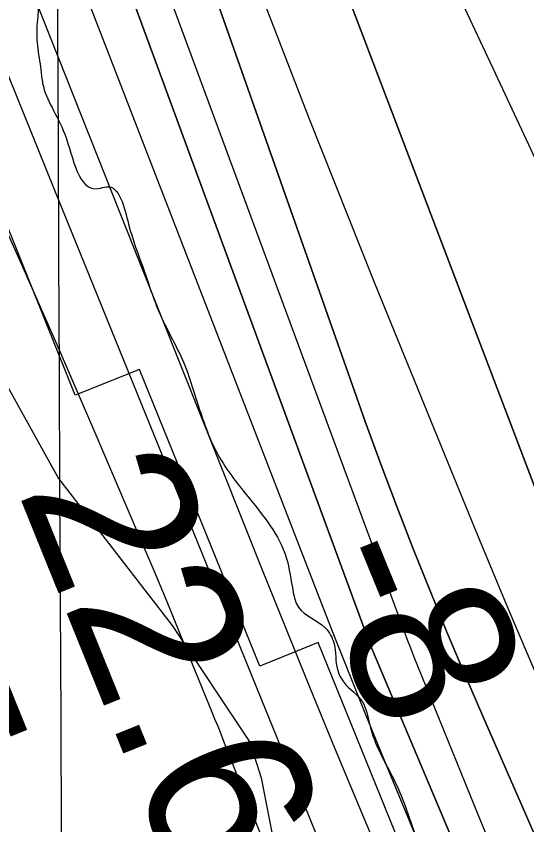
# Model space of a CAD drawing. Extents: x 3424494 to 3462436, y 522220 to 547718.
# Drawn here: x 3439095.3 to 3439305.1, y 542337.5 to 542669.6 of the extents above; entities that cross this region are included whole.
import ezdxf

# ---------------------------------------------------------------- set-up
doc = ezdxf.new("R2010")
doc.units = 0
for name, color, linetype in [('V-GRID-MAJR', 7, 'Continuous'), ('V-RIVR-EDGE', 7, 'Continuous'), ('V-RIVR-RANG', 7, 'Continuous'), ('V-RRAP-RVMT', 7, 'Continuous'), ('V-SITE-VEGE', 7, 'Continuous'), ('V-TOPO-DPTH', 7, 'Continuous'), ('V-TOPO-MINR', 7, 'Continuous'), ('V-TOPO-WATR', 7, 'Continuous')]:
    doc.layers.add(name, color=color, linetype=linetype)

msp = doc.modelspace()

# ---------------------------------------------------------------- linework, layer by layer
at = {"layer": 'V-GRID-MAJR'}
msp.add_spline([(3439178.107, 527657.921), (3439151.673, 533715.78), (3439125.227, 539776.723), (3439098.7800000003, 545837.68), (3439098.767, 545840.7490000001)], degree=3, dxfattribs=at)
at = {"layer": 'V-RIVR-EDGE'}
msp.add_spline([(3438393.423125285, 545837.5690011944), (3438393.605869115, 545836.8732841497), (3438395.0544969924, 545831.3864701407), (3438401.622584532, 545826.618094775), (3438403.802305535, 545821.1294729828), (3438403.783323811, 545813.4529951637), (3438405.216585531, 545801.7518895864), (3438408.4685411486, 545786.390798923), (3438409.178844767, 545777.9814201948), (3438409.1589591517, 545769.9393958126), (3438409.4928695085, 545757.1443622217), (3438410.9243234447, 545744.7121635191), (3438420.2902386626, 545688.7600382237), (3438423.4915763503, 545652.9283400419), (3438428.859076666, 545606.1248216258), (3438430.598228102, 545570.2967390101), (3438432.3735352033, 545549.0905189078), (3438435.9178221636, 545504.1192527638), (3438439.1616427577, 545485.4682430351), (3438444.9570581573, 545463.8865335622), (3438449.3137884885, 545451.8126502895), (3438457.7023777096, 545444.115382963), (3438458.05526979, 545438.9968271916), (3438458.7719006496, 545433.1462744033), (3438463.516774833, 545430.2101513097), (3438470.819571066, 545426.9021544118), (3438472.633745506, 545421.4144365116), (3438472.247409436, 545413.0077694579), (3438471.1055751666, 545394.7331529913), (3438468.146854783, 545380.8496147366), (3438467.7677498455, 545375.3673201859), (3438465.5473537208, 545364.4063466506), (3438464.7837204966, 545351.2484781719), (3438465.8523395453, 545339.9138230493), (3438471.673967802, 545328.9329638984), (3438480.745743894, 545301.8599209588), (3438480.7095882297, 545287.2380584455), (3438482.1383304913, 545273.7092200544), (3438487.217115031, 545257.9780633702), (3438494.1353829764, 545246.9944925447), (3438498.86850657, 545239.3062641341), (3438502.8596903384, 545227.233284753), (3438508.266961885, 545196.5138151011), (3438511.136197, 545174.2082436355), (3438523.4382353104, 545123.0009925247), (3438525.5863201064, 545104.7182410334), (3438525.5700500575, 545098.1384029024), (3438527.724462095, 545082.414477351), (3438530.970994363, 545064.8601073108), (3438530.937550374, 545051.3348844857), (3438530.541271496, 545038.9072052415), (3438527.597013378, 545030.8724119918), (3438526.841515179, 545021.0044625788), (3438528.6240534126, 545002.7226149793), (3438527.4605257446, 544975.6748810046), (3438526.314172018, 544955.572531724), (3438524.8104067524, 544938.7610054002), (3438526.986512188, 544931.8101973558), (3438537.919465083, 544918.2578577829), (3438543.7438050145, 544908.3736383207), (3438545.548940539, 544899.2304547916), (3438545.525439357, 544889.726244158), (3438542.5649111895, 544875.1116127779), (3438542.1686323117, 544862.6839335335), (3438543.6172601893, 544857.1971195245), (3438543.61183684, 544855.0038401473), (3438540.6766176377, 544850.6245125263), (3438539.1909302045, 544841.123917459), (3438540.2532220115, 544827.2304363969), (3438541.691907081, 544817.7226101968), (3438544.951093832, 544805.2858920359), (3438544.9140342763, 544790.29848296), (3438543.3949028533, 544767.2726650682), (3438545.902206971, 544746.4301837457), (3438547.696495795, 544732.9004414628), (3438549.124334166, 544719.0060565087), (3438553.4946228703, 544712.4153716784), (3438557.505692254, 544708.3844166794), (3438557.1347223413, 544706.1920411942), (3438556.0335631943, 544704.3670200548), (3438550.9086801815, 544701.4553020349), (3438550.1586053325, 544693.7806319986), (3438554.4927383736, 544672.5680846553), (3438557.728423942, 544650.6271558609), (3438563.1365993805, 544620.2732327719), (3438569.6631079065, 544598.6897155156), (3438581.954299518, 544543.0959056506), (3438585.194504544, 544522.9827096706), (3438584.7882828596, 544506.5340182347), (3438588.40578504, 544491.17202368), (3438594.9395246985, 544472.5128789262), (3438598.5615463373, 544458.9786171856), (3438598.513640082, 544439.6046493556), (3438598.4774844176, 544424.9827868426), (3438598.0793977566, 544411.8240144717), (3438598.064031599, 544405.6097229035), (3438599.5063322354, 544397.5640829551), (3438604.2177624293, 544381.1027370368), (3438610.372397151, 544356.9612977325), (3438613.2588062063, 544341.6011109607), (3438619.0867617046, 544333.17907775), (3438624.9056782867, 544321.1015789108), (3438628.147691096, 544301.7194760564), (3438628.823646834, 544279.4193279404), (3438634.9900321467, 544260.029993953), (3438634.968338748, 544251.256876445), (3438637.8484205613, 544233.3378637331), (3438638.5370307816, 544216.155367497), (3438645.087040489, 544204.0760608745), (3438650.9086687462, 544193.0952017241), (3438650.8815519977, 544182.1288048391), (3438651.555699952, 544159.0975635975), (3438651.5412376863, 544153.2488185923), (3438652.964556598, 544137.5267008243), (3438657.3176713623, 544123.9906312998), (3438667.1105977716, 544092.8947683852), (3438672.901493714, 544069.4853260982), (3438679.7953565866, 544048.6319980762), (3438680.4939096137, 544035.4705140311), (3438681.9289791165, 544024.50050158), (3438680.4487150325, 544017.1931858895), (3438685.52569179, 544000.73093608), (3438686.9408756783, 543981.7188992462), (3438692.7299638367, 543957.5783638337), (3438693.7660427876, 543933.084032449), (3438694.094529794, 543918.0957194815), (3438698.072155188, 543900.5395416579), (3438698.411488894, 543889.9377874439), (3438698.400642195, 543885.55122869), (3438700.9585642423, 543885.1793548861), (3438708.6413693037, 543887.7191991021), (3438712.649727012, 543882.5916044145), (3438718.454181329, 543864.66536057), (3438733.32679617, 543818.2038875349), (3438741.3082598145, 543793.6923822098), (3438746.7263780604, 543767.3594713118), (3438753.9550551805, 543734.0766562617), (3438762.2758525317, 543698.963396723), (3438770.981178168, 543671.5257111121), (3438780.048434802, 543642.6249353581), (3438782.9438827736, 543630.9202142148), (3438781.847243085, 543630.9229258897), (3438771.2445849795, 543630.218045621), (3438766.8544106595, 543628.7667060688), (3438765.7424048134, 543622.5551261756), (3438771.2075254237, 543615.230636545), (3438777.024634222, 543602.42204458), (3438775.1661690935, 543589.997980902), (3438778.802652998, 543582.3124641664), (3438781.724313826, 543581.2085933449), (3438785.7480376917, 543582.2952902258), (3438793.0689117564, 543586.2982245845), (3438797.8174015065, 543584.8242877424), (3438800.359957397, 543578.2381223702), (3438805.7636133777, 543546.0564664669), (3438811.9281909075, 543525.9360393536), (3438819.53326129, 543497.0388791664), (3438822.8060064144, 543490.0853594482), (3438824.621084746, 543484.9631881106), (3438830.070839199, 543471.4244069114), (3438839.889978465, 543450.9293943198), (3438843.888393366, 543441.78078744), (3438850.4239408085, 543423.8527358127), (3438851.8698570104, 543417.2692821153), (3438850.7506200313, 543408.1333297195), (3438850.3669956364, 543400.8233023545), (3438855.0829452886, 543386.1896892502), (3438860.166249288, 543372.2862653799), (3438866.730721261, 543366.0557037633), (3438867.803859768, 543356.5487814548), (3438867.7821663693, 543347.7756639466), (3438868.862536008, 543341.1931141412), (3438880.5247742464, 543326.9078736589), (3438889.629090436, 543312.9945069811), (3438898.720752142, 543293.9634884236), (3438901.976323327, 543280.0645840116), (3438905.960275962, 543265.0672321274), (3438917.2045419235, 543229.5811948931), (3438923.0035728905, 543209.4616716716), (3438927.741215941, 543203.6011760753), (3438932.814577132, 543185.6767400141), (3438937.1396712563, 543160.8087270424), (3438942.558693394, 543134.8413627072), (3438946.9027692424, 543117.6498275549), (3438946.88469141, 543110.3388962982), (3438946.500163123, 543102.6633223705), (3438951.2251516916, 543091.6851748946), (3438960.7067650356, 543082.5230096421), (3438961.423395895, 543076.6724568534), (3438965.41277188, 543063.8683843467), (3438966.4831987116, 543053.2648223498), (3438963.909910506, 543047.4224045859), (3438962.0704271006, 543042.6748187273), (3438965.321478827, 543026.9481815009), (3438970.3858011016, 543005.3682798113), (3438977.2778561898, 542983.7838586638), (3438982.736649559, 542973.9005430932), (3438991.828311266, 542954.869524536), (3439000.915453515, 542934.010773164), (3439008.5539678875, 542918.6388358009), (3439023.8499783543, 542895.571438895), (3439028.205804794, 542883.1320090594), (3439036.954517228, 542873.2405584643), (3439040.9447971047, 542860.8020325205), (3439048.213245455, 542843.6032662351), (3439058.7752284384, 542827.8585511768), (3439070.4103499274, 542802.60691381), (3439079.500203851, 542782.8448021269), (3439082.3766700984, 542763.463603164), (3439082.7069648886, 542749.206383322), (3439081.5759773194, 542735.318325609), (3439079.3384072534, 542717.4119673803), (3439078.95568675, 542710.467486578), (3439082.9432549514, 542696.9323209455), (3439086.210576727, 542687.7855218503), (3439090.587192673, 542683.7536629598), (3439099.3612140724, 542684.0975161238), (3439102.2756437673, 542680.0692727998), (3439104.093433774, 542676.0437411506), (3439104.0744520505, 542668.3672633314), (3439104.0473353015, 542657.4008664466), (3439105.4851164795, 542647.5274936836), (3439106.202651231, 542642.042487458), (3439115.28979348, 542621.1837360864), (3439129.125425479, 542598.8510478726), (3439132.4171523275, 542599.5740059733), (3439141.517852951, 542584.1984530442), (3439147.3232111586, 542566.6377557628), (3439154.5853322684, 542546.8801635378), (3439164.0416366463, 542527.482694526), (3439169.8488026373, 542510.6530903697), (3439173.478055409, 542500.0432011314), (3439177.4764703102, 542490.894594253), (3439190.5900480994, 542472.2191794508), (3439206.2470856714, 542447.3231458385), (3439209.1362064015, 542433.0595987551), (3439211.314119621, 542426.8398838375), (3439222.259726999, 542418.4051961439), (3439225.898922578, 542411.8163190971), (3439227.334895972, 542401.2118532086), (3439229.88106743, 542396.0878740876), (3439237.537659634, 542388.0268679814), (3439240.4394348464, 542378.8809727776), (3439242.9792790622, 542371.1981677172), (3439252.79932222, 542351.0687016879), (3439262.6076147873, 542326.187130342), (3439271.70831541, 542310.8115774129), (3439276.4134183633, 542291.7914055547), (3439280.3937554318, 542275.3318674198), (3439282.560821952, 542264.7255937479), (3439280.3585036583, 542261.0755514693), (3439278.1607048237, 542259.2532420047), (3439283.2403932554, 542243.8876318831), (3439285.4038442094, 542231.8191719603), (3439293.054109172, 542221.1993399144), (3439297.051620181, 542211.6851864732), (3439308.341080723, 542194.47647738), (3439310.8899638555, 542190.4491379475), (3439316.372258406, 542190.0700330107), (3439317.458955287, 542186.0463091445), (3439322.881592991, 542161.5411310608), (3439326.8646417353, 542146.1782326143), (3439328.6607383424, 542133.379583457), (3439327.8934895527, 542118.7595287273), (3439331.136406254, 542099.7429724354), (3439347.105660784, 542053.2787877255), (3439351.8134754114, 542035.3552555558), (3439360.5459177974, 542018.8839668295), (3439371.1015735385, 542000.5804258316), (3439381.292586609, 541982.6433352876), (3439394.0632151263, 541973.1074884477), (3439397.703314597, 541966.8841579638), (3439399.8685733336, 541955.5467911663), (3439406.053036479, 541943.4683884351), (3439414.79451778, 541930.6525653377), (3439422.8121370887, 541920.7629225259), (3439437.759774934, 541904.6418142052), (3439450.4987672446, 541882.3118376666), (3439460.6608557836, 541852.677257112), (3439464.660174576, 541843.8941967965), (3439468.2894273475, 541833.2843075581), (3439481.770359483, 541815.3390819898), (3439490.141774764, 541800.6964299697), (3439498.5195172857, 541788.612603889), (3439505.0740464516, 541778.3610300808), (3439505.4224190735, 541771.4147414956), (3439505.7463866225, 541754.5986957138), (3439506.8258523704, 541747.6505993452), (3439515.1990754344, 541733.7390404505), (3439522.834878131, 541717.2704633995), (3439531.2216595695, 541708.8421029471), (3439533.7615037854, 541701.1592978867), (3439533.7334831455, 541689.8273544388), (3439534.0511234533, 541670.4524827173), (3439534.0303339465, 541662.044911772), (3439535.478961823, 541656.5580977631), (3439543.4929655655, 541645.2062687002), (3439555.873642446, 541625.8015685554), (3439565.698205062, 541607.4998353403), (3439574.0470230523, 541583.7185192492), (3439582.767714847, 541562.4951252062), (3439587.4800489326, 541546.3993258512), (3439591.8575687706, 541542.7330135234), (3439598.796626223, 541540.1570136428), (3439601.346413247, 541536.4952207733), (3439607.531780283, 541524.7823646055), (3439631.5394436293, 541476.836108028), (3439645.7098898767, 541442.0739327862), (3439652.6245422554, 541429.6281757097), (3439663.172062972, 541408.0347156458), (3439674.8442440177, 541397.7704873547), (3439682.845593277, 541381.301006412)], degree=3, dxfattribs=at)
at = {"layer": 'V-RRAP-RVMT'}
for p, q in [((3439119.5360000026, 542513.9240000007), (3439069.9900000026, 542637.3060000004)), ((3439146.017000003, 542524.5360000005), (3439119.5360000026, 542513.9240000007)), ((3439195.409000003, 542402.6890000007), (3439146.017000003, 542524.5360000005)), ((3439219.435000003, 542412.3470000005), (3439195.409000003, 542402.6890000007)), ((3439267.768000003, 542292.9060000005), (3439219.435000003, 542412.3470000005))]:
    msp.add_line(p, q, dxfattribs=at)
at = {"layer": 'V-SITE-VEGE'}
msp.add_lwpolyline([(3438865.44, 543039.958), (3438889.221, 542959.66), (3438930.886, 542827.621), (3438962.169, 542724.224), (3438986.17, 542678.838), (3439001.046, 542650.6), (3439019.378, 542620.294), (3439051.7830000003, 542571.242), (3439077.631, 542542.777), (3439112.74, 542479.703), (3439159.377, 542419.385), (3439191.301, 542371.341), (3439195.991, 542356.78), (3439201.398, 542328.737)], dxfattribs=at)
at = {"layer": 'V-TOPO-DPTH'}
for points in [[(3438435.1318371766, 545837.7570621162), (3438480.3965826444, 545548.6300448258), (3438542.314432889, 545109.1478213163), (3438602.5336780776, 544671.3726240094), (3438632.6075107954, 544438.0110925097), (3438654.428320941, 544310.2451828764), (3438676.308079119, 544206.3186920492), (3438831.4765738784, 543603.1345865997), (3438892.201087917, 543369.6972647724), (3438905.735190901, 543333.9044519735), (3438978.438362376, 543124.277074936), (3439240.6147650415, 542411.8475030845), (3439474.2348853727, 541857.8513644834), (3439497.947986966, 541806.7079475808), (3439587.7087887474, 541608.9581742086), (3439970.5114137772, 540785.546635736)], [(3439970.5114137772, 540785.546635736), (3439587.7087887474, 541608.9581742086), (3439497.947986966, 541806.7079475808), (3439474.2348853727, 541857.8513644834), (3439240.6147650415, 542411.8475030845), (3438978.438362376, 543124.277074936), (3438905.735190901, 543333.9044519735), (3438892.201087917, 543369.6972647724), (3438831.4765738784, 543603.1345865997), (3438676.308079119, 544206.3186920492), (3438654.428320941, 544310.2451828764), (3438632.6075107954, 544438.0110925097), (3438602.5336780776, 544671.3726240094), (3438542.314432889, 545109.1478213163), (3438480.3965826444, 545548.6300448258), (3438435.1318371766, 545837.7570621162)], [(3438993.988881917, 543358.2486584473), (3439236.610961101, 542765.3763426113), (3439257.4731941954, 542720.3633345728), (3439278.445859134, 542675.4012620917), (3439291.1363063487, 542648.3250003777), (3439305.7932590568, 542616.9146394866), (3439320.379126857, 542585.4714499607), (3439334.8583672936, 542553.9790174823), (3439349.266522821, 542522.4537563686), (3439368.694631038, 542479.7535571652), (3439373.3336154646, 542469.5529549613), (3439377.970197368, 542459.351261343), (3439382.603175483, 542449.1479306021), (3439387.233751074, 542438.9435084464), (3439705.4331587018, 541737.3966704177)], [(3438993.988881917, 543358.2486584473), (3439236.610961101, 542765.3763426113), (3439257.4731941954, 542720.3633345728), (3439278.445859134, 542675.4012620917), (3439291.1363063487, 542648.3250003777), (3439305.7932590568, 542616.9146394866), (3439320.379126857, 542585.4714499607), (3439334.8583672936, 542553.9790174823), (3439349.266522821, 542522.4537563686), (3439368.694631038, 542479.7535571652), (3439373.3336154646, 542469.5529549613), (3439377.970197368, 542459.351261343), (3439382.603175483, 542449.1479306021), (3439387.233751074, 542438.9435084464), (3439705.4331587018, 541737.3966704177)], [(3439662.990141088, 541658.858799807), (3439571.375931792, 541873.9217050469), (3439530.970900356, 541968.1850693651), (3439490.2846756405, 542062.3261575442), (3439449.176661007, 542156.2838315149), (3439407.7874530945, 542250.1192293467), (3439338.879841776, 542405.3989411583), (3439331.7649904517, 542421.5164868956), (3439324.6920785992, 542437.652318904), (3439317.682075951, 542453.8155803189), (3439310.7140127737, 542469.997128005), (3438981.585414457, 543334.3781583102)], [(3439662.990141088, 541658.858799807), (3439571.375931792, 541873.9217050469), (3439530.970900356, 541968.1850693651), (3439490.2846756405, 542062.3261575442), (3439449.176661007, 542156.2838315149), (3439407.7874530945, 542250.1192293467), (3439338.879841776, 542405.3989411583), (3439331.7649904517, 542421.5164868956), (3439324.6920785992, 542437.652318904), (3439317.682075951, 542453.8155803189), (3439310.7140127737, 542469.997128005), (3438981.585414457, 543334.3781583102)], [(3438960.3331203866, 543292.6978461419), (3439232.466559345, 542520.6386262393), (3439238.7467729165, 542503.1149162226), (3439245.148950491, 542485.6366074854), (3439251.734074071, 542468.226400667), (3439258.4411616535, 542450.8615951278), (3439265.3399437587, 542433.5724182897), (3439272.3722815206, 542416.3386494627), (3439279.6049527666, 542399.1879926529), (3439286.9711796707, 542382.0927438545), (3439322.093108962, 542301.8725417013), (3439347.1622732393, 542244.7271720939), (3439372.2871365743, 542187.6063506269), (3439397.4955484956, 542130.5223513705), (3439422.759659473, 542073.4629002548), (3439622.8250095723, 541622.503156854)], [(3439622.8250095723, 541622.503156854), (3439422.759659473, 542073.4629002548), (3439397.4955484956, 542130.5223513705), (3439372.2871365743, 542187.6063506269), (3439347.1622732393, 542244.7271720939), (3439322.093108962, 542301.8725417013), (3439286.9711796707, 542382.0927438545), (3439279.6049527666, 542399.1879926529), (3439272.3722815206, 542416.3386494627), (3439265.3399437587, 542433.5724182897), (3439258.4411616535, 542450.8615951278), (3439251.734074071, 542468.226400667), (3439245.148950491, 542485.6366074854), (3439238.7467729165, 542503.1149162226), (3439232.466559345, 542520.6386262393), (3438960.3331203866, 543292.6978461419)], [(3438873.6142553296, 543281.9484567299), (3438986.8934530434, 542979.3288089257), (3439023.9717350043, 542881.2418117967), (3439061.4710475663, 542783.3176057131), (3439099.6019060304, 542685.6375861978), (3439138.153795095, 542588.1203577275), (3439196.3944995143, 542442.1801119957), (3439206.2014820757, 542417.7794795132), (3439216.0879832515, 542393.4113359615), (3439226.0937623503, 542369.0919258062), (3439236.179060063, 542344.8050045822), (3439520.753627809, 541664.2188612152)]]:
    msp.add_lwpolyline(points, dxfattribs=at)
at = {"layer": 'V-TOPO-MINR'}
for points in [[(3438993.988881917, 543358.2486584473), (3439236.610961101, 542765.3763426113), (3439257.4731941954, 542720.3633345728), (3439278.445859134, 542675.4012620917), (3439291.1363063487, 542648.3250003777), (3439305.7932590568, 542616.9146394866), (3439320.379126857, 542585.4714499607), (3439334.8583672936, 542553.9790174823), (3439349.266522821, 542522.4537563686), (3439368.694631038, 542479.7535571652), (3439373.3336154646, 542469.5529549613), (3439377.970197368, 542459.351261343), (3439382.603175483, 542449.1479306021), (3439387.233751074, 542438.9435084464), (3439705.4331587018, 541737.3966704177)], [(3438981.585414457, 543334.3781583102), (3439310.7140127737, 542469.997128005), (3439317.682075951, 542453.8155803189), (3439324.6920785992, 542437.652318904), (3439331.7649904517, 542421.5164868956), (3439338.879841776, 542405.3989411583), (3439407.7874530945, 542250.1192293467), (3439449.176661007, 542156.2838315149), (3439490.2846756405, 542062.3261575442), (3439530.970900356, 541968.1850693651), (3439571.375931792, 541873.9217050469), (3439662.990141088, 541658.858799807)], [(3438819.4843456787, 543321.6721185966), (3439067.772009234, 542705.4683900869), (3439089.309896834, 542652.1631638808), (3439110.8668359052, 542598.8656492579), (3439132.4523521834, 542545.5797020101), (3439154.0569199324, 542492.3014663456), (3439169.966851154, 542453.0967539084), (3439183.637171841, 542419.4292722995), (3439197.3160657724, 542385.7652762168), (3439211.007819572, 542352.1065084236), (3439224.708146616, 542318.4512261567), (3439296.505904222, 542142.1742182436), (3439335.8135599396, 542045.4625277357), (3439375.0260999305, 541948.7123687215), (3439414.095966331, 541851.9045069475), (3439453.0707170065, 541755.0581766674), (3439521.1162966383, 541585.6147448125), (3439526.034272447, 541573.4767269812), (3439531.002046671, 541561.3593047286), (3439536.044518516, 541549.2727758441), (3439541.1367887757, 541537.2068425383), (3439617.499015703, 541357.8170503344)], [(3438790.3548944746, 543313.3152104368), (3439064.6239369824, 542639.2804371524), (3439080.7658525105, 542604.582970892), (3439096.6364465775, 542569.7637414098), (3439112.1000584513, 542534.7618670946), (3439127.2923488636, 542499.6382295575), (3439146.4333410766, 542454.6678026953), (3439151.820863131, 542441.9252430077), (3439157.167431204, 542429.1656383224), (3439162.4525683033, 542416.3804661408), (3439167.6967514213, 542403.578248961), (3439175.627932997, 542384.0829448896), (3439176.8720678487, 542381.0140913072), (3439178.1112156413, 542377.9432324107), (3439179.3428828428, 542374.8693655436), (3439180.5695629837, 542371.793493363), (3439196.532050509, 542331.6258749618), (3439205.660792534, 542308.4356497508), (3439214.6889556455, 542285.2067085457), (3439223.5662503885, 542261.9196933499), (3439232.342966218, 542238.5939621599), (3439467.1168982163, 541608.4458672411), (3439865.637591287, 540738.3488781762)], [(3438889.6783095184, 543314.6627288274), (3439039.7113041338, 542896.6939135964), (3439073.2491999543, 542808.8503234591), (3439218.9420506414, 542432.860830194), (3439225.4045917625, 542416.3489985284), (3439231.9413881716, 542399.8669076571), (3439238.5895675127, 542383.4294279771), (3439245.3120021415, 542367.0216890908), (3439400.4323229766, 541992.0344060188), (3439429.0822586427, 541923.4384004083), (3439458.0425893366, 541854.9749410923), (3439487.468512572, 541786.7103012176), (3439517.204830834, 541718.5782076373), (3439546.7889696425, 541651.4195211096), (3439562.0231801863, 541616.9917412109), (3439577.3335760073, 541582.5980271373), (3439592.7582497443, 541548.2554118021)], [(3438971.950261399, 543315.5115900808), (3439140.3791335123, 542830.850185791), (3439164.6503376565, 542762.7454968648), (3439189.632598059, 542694.9090555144), (3439215.681442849, 542627.4749855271), (3439242.441343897, 542560.3091631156), (3439272.4972084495, 542486.567189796), (3439284.849896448, 542456.5101522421), (3439297.3187353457, 542426.5017731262), (3439309.9618005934, 542396.5663816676), (3439322.7210167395, 542366.6796486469), (3439638.4991548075, 541632.9255297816)], [(3438960.3331203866, 543292.6978461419), (3439232.466559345, 542520.6386262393), (3439238.7467729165, 542503.1149162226), (3439245.148950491, 542485.6366074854), (3439251.734074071, 542468.226400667), (3439258.4411616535, 542450.8615951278), (3439265.3399437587, 542433.5724182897), (3439272.3722815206, 542416.3386494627), (3439279.6049527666, 542399.1879926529), (3439286.9711796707, 542382.0927438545), (3439322.093108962, 542301.8725417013), (3439347.1622732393, 542244.7271720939), (3439372.2871365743, 542187.6063506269), (3439397.4955484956, 542130.5223513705), (3439422.759659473, 542073.4629002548), (3439622.8250095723, 541622.503156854)], [(3438873.6142553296, 543281.9484567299), (3438986.8934530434, 542979.3288089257), (3439023.9717350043, 542881.2418117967), (3439061.4710475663, 542783.3176057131), (3439099.6019060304, 542685.6375861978), (3439138.153795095, 542588.1203577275), (3439196.3944995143, 542442.1801119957), (3439206.2014820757, 542417.7794795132), (3439216.0879832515, 542393.4113359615), (3439226.0937623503, 542369.0919258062), (3439236.179060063, 542344.8050045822), (3439520.753627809, 541664.2188612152)], [(3439037.908022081, 543005.37363169), (3439069.053556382, 542919.6534866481), (3439100.4758365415, 542834.0331371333), (3439254.4307387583, 542417.6496079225), (3439255.8337819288, 542413.909951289), (3439257.260527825, 542410.1794899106), (3439258.7228278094, 542406.4628214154), (3439260.208830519, 542402.7553481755), (3439285.1204092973, 542341.4518601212), (3439299.2435334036, 542307.1690663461), (3439313.584679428, 542272.9789536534), (3439328.2528583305, 542238.9278625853), (3439343.139059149, 542204.9694525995), (3439597.567970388, 541632.0489193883)]]:
    msp.add_lwpolyline(points, dxfattribs=at)
at = {"layer": 'V-TOPO-WATR'}
msp.add_lwpolyline([(3439970.5114137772, 540785.546635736), (3439587.7087887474, 541608.9581742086), (3439497.947986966, 541806.7079475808), (3439474.2348853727, 541857.8513644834), (3439240.6147650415, 542411.8475030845), (3438978.438362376, 543124.277074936), (3438905.735190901, 543333.9044519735), (3438892.201087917, 543369.6972647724), (3438831.4765738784, 543603.1345865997), (3438676.308079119, 544206.3186920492), (3438654.428320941, 544310.2451828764), (3438632.6075107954, 544438.0110925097), (3438602.5336780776, 544671.3726240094), (3438542.314432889, 545109.1478213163), (3438480.3965826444, 545548.6300448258), (3438435.1318371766, 545837.7570621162)], dxfattribs=at)

# ---------------------------------------------------------------- texts
at = {"layer": 'V-RIVR-RANG'}
for s, height, rotation, p in [('22.6', 67, 292.0183257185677, (3439095.742817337, 542474.6427544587)), ('25.6', 67, 292.0183257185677, (3439003.131817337, 542436.9177544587)), ('-8', 67.00000000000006, 292.3053888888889, (3439214.68879908, 542446.5822353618))]:
    msp.add_text(s, height=height, rotation=rotation, dxfattribs=at).set_placement(p)

doc.saveas('drawing.dxf')
